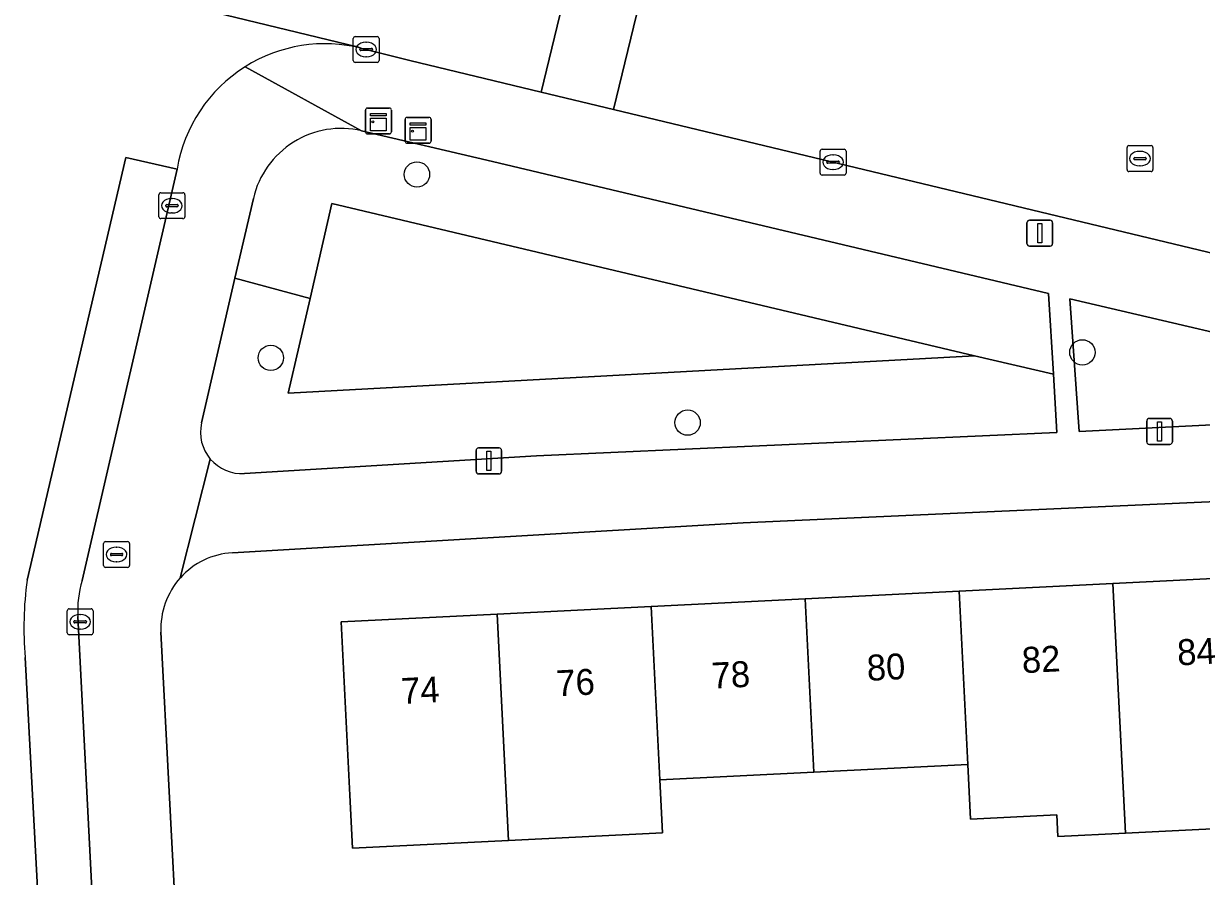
# Model space of a CAD drawing. Extents: x 161084 to 161928, y 385354 to 386522.
# Drawn here: x 161285.96 to 161331.43, y 385835.34 to 385868.26 of the extents above; entities that cross this region are included whole.
import ezdxf

# ---------------------------------------------------------------- set-up
doc = ezdxf.new("R2010")
doc.units = 0
for name, color, linetype in [('IMGEO_Boom', 7, 'Continuous'), ('IMGEO_Brandkraan', 7, 'Continuous'), ('IMGEO_Erf', 7, 'Continuous'), ('IMGEO_Groenvoorziening', 7, 'Continuous'), ('IMGEO_Kast', 7, 'Continuous'), ('IMGEO_Kolk', 7, 'Continuous'), ('IMGEO_Lichtmast', 7, 'Continuous'), ('IMGEO_Pand', 7, 'Continuous'), ('IMGEO_Pand_nummerreeks', 7, 'Continuous'), ('IMGEO_Parkeervlak_open', 7, 'Continuous'), ('IMGEO_Rijbaan_lokaal_open', 7, 'Continuous'), ('IMGEO_Rioolput', 7, 'Continuous'), ('IMGEO_Voetpad_open', 7, 'Continuous')]:
    doc.layers.add(name, color=color, linetype=linetype)

msp = doc.modelspace()

# ---------------------------------------------------------------- linework, layer by layer
at = {"layer": 'IMGEO_Boom'}
for centre in [(161301.149, 385862.441), (161326.838, 385855.573), (161295.507, 385855.359), (161311.597, 385852.86)]:
    msp.add_circle(centre, 0.489, dxfattribs=at)
at = {"layer": 'IMGEO_Brandkraan'}
for p, q in [((161289.128, 385848.271), (161289.98, 385848.271)), ((161289.053, 385847.345), (161289.053, 385848.197)), ((161289.355, 385847.814), (161289.753, 385847.814)), ((161289.541, 385848.051), (161289.566, 385848.051)), ((161290.054, 385848.197), (161290.054, 385847.345)), ((161289.312, 385847.765), (161289.312, 385847.777)), ((161289.75, 385847.728), (161289.352, 385847.728)), ((161289.564, 385847.491), (161289.539, 385847.491)), ((161289.796, 385847.777), (161289.796, 385847.765)), ((161289.98, 385847.271), (161289.128, 385847.271))]:
    msp.add_line(p, q, dxfattribs=at)
for points in [[(161289.128, 385848.271), (161289.98, 385848.271)], [(161289.053, 385847.345), (161289.053, 385848.197)], [(161290.054, 385848.197), (161290.054, 385847.345)], [(161289.98, 385847.271), (161289.128, 385847.271)]]:
    msp.add_lwpolyline(points, dxfattribs=at)
for centre, radius, start, end in [((161289.13, 385848.195), 0.0765, 91.552, 178.448), ((161289.13, 385848.195), 0.0765, 91.552, 178.448), ((161289.978, 385848.195), 0.0765, 1.552, 88.448), ((161289.978, 385848.195), 0.0765, 1.552, 88.448), ((161289.352, 385847.774), 0.0403, 85.8775, 175.7526), ((161289.757, 385847.776), 0.0386, 1.7309, 96.639), ((161289.13, 385847.347), 0.0765, 181.552, 268.448), ((161289.13, 385847.347), 0.0765, 181.552, 268.448), ((161289.349, 385847.764), 0.0366, 178.938, 274.7102), ((161289.753, 385847.771), 0.043, 264.8664, 352.4533), ((161289.978, 385847.347), 0.0765, 271.552, 358.448), ((161289.978, 385847.347), 0.0765, 271.552, 358.448)]:
    msp.add_arc(centre, radius, start, end, dxfattribs=at)
for centre, major_axis, ratio, start_param, end_param in [((161289.54, 385847.771), (-0.387, 0.002), 0.722429, 4.712389, 7.853982), ((161289.565, 385847.771), (-0.39, 0.002), 0.717154, 1.570796, 4.712389)]:
    msp.add_ellipse(centre, major_axis=major_axis, ratio=ratio, start_param=start_param, end_param=end_param, dxfattribs=at)
at = {"layer": 'IMGEO_Erf'}
for points in [[(161340.012, 385850.171), (161313.744, 385848.993), (161294.023, 385847.84)], [(161334.441, 385837.315), (161328.499, 385837.019), (161325.888, 385836.889), (161325.847, 385837.718), (161322.515, 385837.552), (161322.41, 385839.662), (161316.467, 385839.367), (161310.525, 385839.071), (161310.626, 385837.032), (161304.684, 385836.737), (161298.66, 385836.437), (161298.558, 385838.476), (161298.225, 385845.166), (161304.249, 385845.466), (161310.192, 385845.761), (161316.134, 385846.057), (161322.077, 385846.353), (161328.019, 385846.648), (161333.962, 385846.944)], [(161291.267, 385844.769), (161292.223, 385826.327), (161299.219, 385826.713), (161299.02, 385830.408), (161304.983, 385830.729), (161307.299, 385830.854), (161307.508, 385827.16), (161314.656, 385827.41), (161314.441, 385830.997), (161316.876, 385831.143), (161319.306, 385831.289), (161319.521, 385827.703), (161322.979, 385827.856), (161326.876, 385828.028), (161326.655, 385831.712), (161328.757, 385831.839), (161331.956, 385832.031)]]:
    msp.add_lwpolyline(points, dxfattribs=at)
for centre, radius, start, end in [((161294.197, 385844.912), 2.933, 93.4033, 138.0955), ((161294.197, 385844.911), 2.934, 138.0908, 182.7813)]:
    msp.add_arc(centre, radius, start, end, dxfattribs=at)
at = {"layer": 'IMGEO_Groenvoorziening'}
for points in [[(161294.833, 385861.514), (161294.121, 385858.431), (161297.022, 385857.658), (161297.866, 385861.314), (161322.67, 385855.44), (161325.718, 385854.733), (161325.53, 385857.845), (161304.06, 385862.934), (161299.013, 385864.126)], [(161325.718, 385854.733), (161322.67, 385855.44), (161296.178, 385854.003), (161297.022, 385857.658), (161294.121, 385858.431), (161292.832, 385852.847)], [(161336.477, 385855.274), (161326.357, 385857.637), (161326.714, 385852.516), (161336.464, 385853.006)], [(161294.489, 385850.895), (161305.761, 385851.583), (161325.854, 385852.475), (161325.718, 385854.733)]]:
    msp.add_lwpolyline(points, dxfattribs=at)
msp.add_lwpolyline([(161322.67, 385855.44), (161297.866, 385861.314), (161297.022, 385857.658), (161296.178, 385854.003)], close=True, dxfattribs=at)
for centre, radius, start, end in [((161298.229, 385860.731), 3.485, 76.9898, 167.0111), ((161294.392, 385852.49), 1.6, 167.0935, 220.2806), ((161294.389, 385852.49), 1.598, 220.3607, 273.5994)]:
    msp.add_arc(centre, radius, start, end, dxfattribs=at)
at = {"layer": 'IMGEO_Kast'}
for p, q in [((161299.162, 385864.077), (161299.162, 385864.918)), ((161299.162, 385864.918), (161299.162, 385864.077)), ((161299.237, 385865.002), (161300.078, 385865.002)), ((161300.078, 385865.002), (161299.237, 385865.002)), ((161300.162, 385864.927), (161300.162, 385864.086)), ((161300.162, 385864.086), (161300.162, 385864.927)), ((161300.768, 385864.641), (161301.609, 385864.641)), ((161301.609, 385864.641), (161300.768, 385864.641)), ((161300.693, 385863.716), (161300.693, 385864.557)), ((161300.693, 385864.557), (161300.693, 385863.716)), ((161301.693, 385864.566), (161301.693, 385863.725)), ((161301.693, 385863.725), (161301.693, 385864.566)), ((161300.087, 385864.002), (161299.246, 385864.002)), ((161299.246, 385864.002), (161300.087, 385864.002)), ((161301.618, 385863.641), (161300.777, 385863.641)), ((161300.777, 385863.641), (161301.618, 385863.641))]:
    msp.add_line(p, q, dxfattribs=at)
for points in [[(161299.357, 385864.792), (161299.957, 385864.792), (161299.957, 385864.707), (161299.357, 385864.707), (161299.357, 385864.792)], [(161299.357, 385864.617), (161299.957, 385864.617), (161299.957, 385864.128), (161299.357, 385864.128), (161299.357, 385864.617)], [(161300.888, 385864.431), (161301.488, 385864.431), (161301.488, 385864.346), (161300.888, 385864.346), (161300.888, 385864.431)], [(161300.888, 385864.256), (161301.488, 385864.256), (161301.488, 385863.767), (161300.888, 385863.767), (161300.888, 385864.256)]]:
    msp.add_lwpolyline(points, dxfattribs=at)
for centre in [(161299.441, 385864.466), (161300.972, 385864.105)]:
    msp.add_circle(centre, 0.0377, dxfattribs=at)
for centre, start, end in [((161299.24, 385864.924), 92.4484, 184.2845), ((161299.24, 385864.924), 92.4484, 184.2845), ((161300.084, 385864.924), 2.4484, 94.2845), ((161300.084, 385864.924), 2.4484, 94.2845), ((161300.771, 385864.563), 92.4484, 184.2845), ((161300.771, 385864.563), 92.4484, 184.2845), ((161301.615, 385864.563), 2.4484, 94.2845), ((161301.615, 385864.563), 2.4484, 94.2845), ((161299.24, 385864.08), 182.4484, 274.2845), ((161299.24, 385864.08), 182.4484, 274.2845), ((161300.084, 385864.08), 272.4484, 4.2845), ((161300.084, 385864.08), 272.4484, 4.2845), ((161300.771, 385863.719), 182.4484, 274.2845), ((161300.771, 385863.719), 182.4484, 274.2845), ((161301.615, 385863.719), 272.4484, 4.2845), ((161301.615, 385863.719), 272.4484, 4.2845)]:
    msp.add_arc(centre, 0.0779, start, end, dxfattribs=at)
at = {"layer": 'IMGEO_Kolk'}
for p, q in [((161298.688, 385866.836), (161298.688, 385867.688)), ((161298.763, 385867.762), (161299.615, 385867.762)), ((161299.176, 385867.542), (161299.201, 385867.542)), ((161299.689, 385867.688), (161299.689, 385866.836)), ((161298.947, 385867.256), (161298.947, 385867.268)), ((161299.385, 385867.219), (161298.987, 385867.219)), ((161298.99, 385867.305), (161299.388, 385867.305)), ((161299.199, 385866.982), (161299.174, 385866.982)), ((161299.431, 385867.268), (161299.431, 385867.256)), ((161299.615, 385866.762), (161298.763, 385866.762)), ((161316.712, 385862.489), (161316.712, 385863.341)), ((161316.787, 385863.415), (161317.639, 385863.415)), ((161317.713, 385863.341), (161317.713, 385862.489)), ((161316.971, 385862.909), (161316.971, 385862.921)), ((161317.409, 385862.872), (161317.011, 385862.872)), ((161317.014, 385862.958), (161317.412, 385862.958)), ((161317.2, 385863.195), (161317.225, 385863.195)), ((161317.455, 385862.921), (161317.455, 385862.909)), ((161317.639, 385862.415), (161316.787, 385862.415)), ((161317.223, 385862.635), (161317.198, 385862.635)), ((161291.189, 385860.807), (161291.189, 385861.659)), ((161291.264, 385861.733), (161292.116, 385861.733)), ((161291.677, 385861.513), (161291.702, 385861.513)), ((161292.19, 385861.659), (161292.19, 385860.807)), ((161291.448, 385861.227), (161291.448, 385861.239)), ((161291.886, 385861.19), (161291.488, 385861.19)), ((161291.491, 385861.276), (161291.889, 385861.276)), ((161291.932, 385861.239), (161291.932, 385861.227)), ((161292.116, 385860.733), (161291.264, 385860.733)), ((161291.7, 385860.953), (161291.675, 385860.953)), ((161287.646, 385844.747), (161287.646, 385845.599)), ((161287.721, 385845.673), (161288.573, 385845.673)), ((161288.647, 385845.599), (161288.647, 385844.747)), ((161287.905, 385845.167), (161287.905, 385845.179)), ((161288.343, 385845.13), (161287.945, 385845.13)), ((161287.948, 385845.216), (161288.346, 385845.216)), ((161288.134, 385845.453), (161288.159, 385845.453)), ((161288.389, 385845.179), (161288.389, 385845.167)), ((161288.573, 385844.673), (161287.721, 385844.673)), ((161288.157, 385844.893), (161288.132, 385844.893))]:
    msp.add_line(p, q, dxfattribs=at)
for points in [[(161298.688, 385866.836), (161298.688, 385867.688)], [(161298.763, 385867.762), (161299.615, 385867.762)], [(161299.689, 385867.688), (161299.689, 385866.836)], [(161299.615, 385866.762), (161298.763, 385866.762)], [(161316.712, 385862.489), (161316.712, 385863.341)], [(161316.787, 385863.415), (161317.639, 385863.415)], [(161317.713, 385863.341), (161317.713, 385862.489)], [(161317.639, 385862.415), (161316.787, 385862.415)], [(161291.189, 385860.807), (161291.189, 385861.659)], [(161291.264, 385861.733), (161292.116, 385861.733)], [(161292.19, 385861.659), (161292.19, 385860.807)], [(161292.116, 385860.733), (161291.264, 385860.733)], [(161287.646, 385844.747), (161287.646, 385845.599)], [(161287.721, 385845.673), (161288.573, 385845.673)], [(161288.647, 385845.599), (161288.647, 385844.747)], [(161288.573, 385844.673), (161287.721, 385844.673)]]:
    msp.add_lwpolyline(points, dxfattribs=at)
for centre, radius, start, end in [((161298.765, 385867.686), 0.0765, 91.552, 178.448), ((161298.765, 385867.686), 0.0765, 91.552, 178.448), ((161299.613, 385867.686), 0.0765, 1.552, 88.448), ((161299.613, 385867.686), 0.0765, 1.552, 88.448), ((161298.987, 385867.265), 0.0403, 85.8775, 175.7526), ((161298.984, 385867.255), 0.0366, 178.938, 274.7102), ((161299.388, 385867.262), 0.043, 264.8664, 352.4533), ((161299.392, 385867.267), 0.0386, 1.7309, 96.639), ((161298.765, 385866.838), 0.0765, 181.552, 268.448), ((161298.765, 385866.838), 0.0765, 181.552, 268.448), ((161299.613, 385866.838), 0.0765, 271.552, 358.448), ((161299.613, 385866.838), 0.0765, 271.552, 358.448), ((161316.789, 385863.339), 0.0765, 91.552, 178.448), ((161316.789, 385863.339), 0.0765, 91.552, 178.448), ((161317.637, 385863.339), 0.0765, 1.552, 88.448), ((161317.637, 385863.339), 0.0765, 1.552, 88.448), ((161317.011, 385862.918), 0.0403, 85.8775, 175.7526), ((161317.008, 385862.908), 0.0366, 178.938, 274.7102), ((161317.412, 385862.915), 0.043, 264.8664, 352.4533), ((161317.416, 385862.92), 0.0386, 1.7309, 96.639), ((161316.789, 385862.491), 0.0765, 181.552, 268.448), ((161316.789, 385862.491), 0.0765, 181.552, 268.448), ((161317.637, 385862.491), 0.0765, 271.552, 358.448), ((161317.637, 385862.491), 0.0765, 271.552, 358.448), ((161291.266, 385861.657), 0.0765, 91.552, 178.448), ((161291.266, 385861.657), 0.0765, 91.552, 178.448), ((161292.114, 385861.657), 0.0765, 1.552, 88.448), ((161292.114, 385861.657), 0.0765, 1.552, 88.448), ((161291.488, 385861.236), 0.0403, 85.8775, 175.7526), ((161291.485, 385861.226), 0.0366, 178.938, 274.7102), ((161291.889, 385861.233), 0.043, 264.8664, 352.4533), ((161291.893, 385861.238), 0.0386, 1.7309, 96.639), ((161291.266, 385860.809), 0.0765, 181.552, 268.448), ((161291.266, 385860.809), 0.0765, 181.552, 268.448), ((161292.114, 385860.809), 0.0765, 271.552, 358.448), ((161292.114, 385860.809), 0.0765, 271.552, 358.448), ((161287.723, 385845.597), 0.0765, 91.552, 178.448), ((161287.723, 385845.597), 0.0765, 91.552, 178.448), ((161288.571, 385845.597), 0.0765, 1.552, 88.448), ((161288.571, 385845.597), 0.0765, 1.552, 88.448), ((161287.945, 385845.176), 0.0403, 85.8775, 175.7526), ((161287.942, 385845.166), 0.0366, 178.938, 274.7102), ((161288.346, 385845.173), 0.043, 264.8664, 352.4533), ((161288.35, 385845.178), 0.0386, 1.7309, 96.639), ((161287.723, 385844.749), 0.0765, 181.552, 268.448), ((161287.723, 385844.749), 0.0765, 181.552, 268.448), ((161288.571, 385844.749), 0.0765, 271.552, 358.448), ((161288.571, 385844.749), 0.0765, 271.552, 358.448)]:
    msp.add_arc(centre, radius, start, end, dxfattribs=at)
for centre, major_axis, ratio, start_param, end_param in [((161299.175, 385867.262), (-0.387, 0.002), 0.722429, 4.712389, 7.853982), ((161299.2, 385867.262), (-0.39, 0.002), 0.717154, 1.570796, 4.712389), ((161317.199, 385862.915), (-0.387, 0.002), 0.722429, 4.712389, 7.853982), ((161317.224, 385862.915), (-0.39, 0.002), 0.717154, 1.570796, 4.712389), ((161291.676, 385861.233), (-0.387, 0.002), 0.722429, 4.712389, 7.853982), ((161291.701, 385861.233), (-0.39, 0.002), 0.717154, 1.570796, 4.712389), ((161288.133, 385845.173), (-0.387, 0.002), 0.722429, 4.712389, 7.853982), ((161288.158, 385845.173), (-0.39, 0.002), 0.717154, 1.570796, 4.712389)]:
    msp.add_ellipse(centre, major_axis=major_axis, ratio=ratio, start_param=start_param, end_param=end_param, dxfattribs=at)
at = {"layer": 'IMGEO_Lichtmast'}
for p, q in [((161324.698, 385859.773), (161324.698, 385860.573)), ((161324.698, 385860.573), (161324.698, 385859.773)), ((161324.798, 385860.673), (161325.588, 385860.673)), ((161325.588, 385860.673), (161324.798, 385860.673)), ((161325.688, 385860.573), (161325.688, 385859.773)), ((161325.688, 385859.773), (161325.688, 385860.573)), ((161325.588, 385859.673), (161324.798, 385859.673)), ((161324.798, 385859.673), (161325.588, 385859.673)), ((161329.323, 385852.122), (161329.323, 385852.922)), ((161329.323, 385852.922), (161329.323, 385852.122)), ((161329.423, 385853.022), (161330.213, 385853.022)), ((161330.213, 385853.022), (161329.423, 385853.022)), ((161330.313, 385852.922), (161330.313, 385852.122)), ((161330.313, 385852.122), (161330.313, 385852.922)), ((161330.213, 385852.022), (161329.423, 385852.022)), ((161329.423, 385852.022), (161330.213, 385852.022)), ((161303.429, 385850.982), (161303.429, 385851.782)), ((161303.429, 385851.782), (161303.429, 385850.982)), ((161303.529, 385851.882), (161304.319, 385851.882)), ((161304.319, 385851.882), (161303.529, 385851.882)), ((161304.419, 385851.782), (161304.419, 385850.982)), ((161304.419, 385850.982), (161304.419, 385851.782)), ((161304.319, 385850.882), (161303.529, 385850.882)), ((161303.529, 385850.882), (161304.319, 385850.882))]:
    msp.add_line(p, q, dxfattribs=at)
for points in [[(161325.118, 385860.548), (161325.268, 385860.548), (161325.268, 385859.798), (161325.118, 385859.798), (161325.118, 385860.548)], [(161329.743, 385852.897), (161329.893, 385852.897), (161329.893, 385852.147), (161329.743, 385852.147), (161329.743, 385852.897)], [(161303.849, 385851.757), (161303.999, 385851.757), (161303.999, 385851.007), (161303.849, 385851.007), (161303.849, 385851.757)]]:
    msp.add_lwpolyline(points, dxfattribs=at)
for centre, start, end in [((161324.798, 385860.573), 90, 180), ((161324.798, 385860.573), 90, 180), ((161325.588, 385860.573), 0, 90), ((161325.588, 385860.573), 360, 90), ((161324.798, 385859.773), 180, 270), ((161324.798, 385859.773), 180, 270), ((161325.588, 385859.773), 270, 0), ((161325.588, 385859.773), 270, 0), ((161329.423, 385852.922), 90, 180), ((161329.423, 385852.922), 90, 180), ((161330.213, 385852.922), 0, 90), ((161330.213, 385852.922), 360, 90), ((161329.423, 385852.122), 180, 270), ((161329.423, 385852.122), 180, 270), ((161330.213, 385852.122), 270, 0), ((161330.213, 385852.122), 270, 0), ((161303.529, 385851.782), 90, 180), ((161303.529, 385851.782), 90, 180), ((161304.319, 385851.782), 0, 90), ((161304.319, 385851.782), 360, 90), ((161303.529, 385850.982), 180, 270), ((161303.529, 385850.982), 180, 270), ((161304.319, 385850.982), 270, 0), ((161304.319, 385850.982), 270, 0)]:
    msp.add_arc(centre, 0.1, start, end, dxfattribs=at)
at = {"layer": 'IMGEO_Pand'}
for points in [[(161333.962, 385846.944), (161328.019, 385846.648), (161328.499, 385837.019), (161334.441, 385837.315), (161334.295, 385840.253)], [(161328.019, 385846.648), (161322.077, 385846.353), (161322.41, 385839.662), (161322.515, 385837.552), (161325.847, 385837.718), (161325.888, 385836.889), (161328.499, 385837.019)], [(161316.134, 385846.057), (161310.192, 385845.761), (161310.525, 385839.071), (161316.467, 385839.367)], [(161316.467, 385839.367), (161322.41, 385839.662), (161322.077, 385846.353), (161316.134, 385846.057)], [(161310.192, 385845.761), (161304.249, 385845.466), (161304.684, 385836.737), (161310.626, 385837.032), (161310.525, 385839.071)], [(161304.249, 385845.466), (161298.225, 385845.166), (161298.558, 385838.476), (161298.66, 385836.437), (161304.684, 385836.737)]]:
    msp.add_lwpolyline(points, close=True, dxfattribs=at)
at = {"layer": 'IMGEO_Parkeervlak_open'}
for points in [[(161288.219, 385846.764), (161291.891, 385862.644), (161289.905, 385863.089), (161286.097, 385846.784)], [(161286.025, 385843.795), (161286.725, 385830.786), (161288.804, 385830.838), (161288.059, 385845.38)]]:
    msp.add_lwpolyline(points, dxfattribs=at)
for centre, radius, start, end in [((161299.538, 385844.965), 13.563, 172.2922, 184.948), ((161292.135, 385845.61), 4.083, 163.5812, 183.2298)]:
    msp.add_arc(centre, radius, start, end, dxfattribs=at)
at = {"layer": 'IMGEO_Rijbaan_lokaal_open'}
for points in [[(161300.329, 385874.229), (161297.138, 385874.964), (161286.824, 385877.442), (161280.685, 385878.758), (161279.098, 385872.13), (161280.909, 385871.711), (161281.16, 385871.644), (161298.896, 385867.349), (161299.018, 385867.307), (161300.869, 385866.835), (161305.945, 385865.616), (161307.604, 385872.468)], [(161308.736, 385864.946), (161310.394, 385871.792), (161307.604, 385872.468), (161305.945, 385865.616)]]:
    msp.add_lwpolyline(points, close=True, dxfattribs=at)
for points in [[(161299.018, 385867.307), (161298.896, 385867.349), (161281.16, 385871.644), (161281.652, 385871.476), (161282.128, 385871.265), (161282.583, 385871.013), (161283.013, 385870.72), (161283.416, 385870.391), (161283.787, 385870.026), (161284.125, 385869.63), (161284.425, 385869.206), (161284.687, 385868.756), (161284.908, 385868.285), (161285.085, 385867.796), (161285.218, 385867.293), (161285.306, 385866.78), (161285.347, 385866.261), (161285.342, 385865.741), (161285.291, 385865.223), (161285.193, 385864.712), (161281.693, 385849.708), (161281.275, 385847.826)], [(161322.316, 385868.902), (161318.268, 385869.886), (161310.394, 385871.792), (161308.736, 385864.946), (161339.719, 385857.509), (161351.902, 385854.625), (161361.37, 385852.342), (161406.44, 385841.585), (161439.496, 385833.681), (161487.09, 385822.28), (161490.645, 385821.437), (161540.178, 385809.69), (161553.334, 385806.533), (161560.913, 385804.952), (161564.397, 385804.459), (161572.843, 385803.627), (161581.329, 385803.552), (161583.838, 385803.676), (161586.385, 385803.89), (161616.338, 385805.286)], [(161286.097, 385846.784), (161289.905, 385863.089), (161291.891, 385862.644)], [(161288.743, 385791.485), (161288.462, 385796.968), (161288.2, 385802.078), (161287.944, 385807.065), (161287.661, 385812.59), (161287.484, 385816.036), (161287.218, 385821.238), (161287.098, 385824.82), (161287.016, 385825.999), (161289.05, 385826.037), (161288.804, 385830.838), (161286.725, 385830.786), (161286.025, 385843.795)]]:
    msp.add_lwpolyline(points, dxfattribs=at)
for centre, radius, start, end in [((161297.595, 385861.706), 5.779, 75.7441, 122.239), ((161297.595, 385861.704), 5.781, 122.2289, 170.639), ((161299.538, 385844.965), 13.563, 172.2922, 184.948)]:
    msp.add_arc(centre, radius, start, end, dxfattribs=at)
at = {"layer": 'IMGEO_Rioolput'}
for p, q in [((161328.561, 385862.626), (161328.561, 385863.478)), ((161328.636, 385863.552), (161329.488, 385863.552)), ((161329.049, 385863.332), (161329.074, 385863.332)), ((161329.562, 385863.478), (161329.562, 385862.626)), ((161328.82, 385863.046), (161328.82, 385863.058)), ((161329.258, 385863.009), (161328.86, 385863.009)), ((161328.863, 385863.095), (161329.261, 385863.095)), ((161329.304, 385863.058), (161329.304, 385863.046)), ((161329.488, 385862.552), (161328.636, 385862.552)), ((161329.072, 385862.772), (161329.047, 385862.772))]:
    msp.add_line(p, q, dxfattribs=at)
for points in [[(161328.561, 385862.626), (161328.561, 385863.478)], [(161328.636, 385863.552), (161329.488, 385863.552)], [(161329.562, 385863.478), (161329.562, 385862.626)], [(161329.488, 385862.552), (161328.636, 385862.552)]]:
    msp.add_lwpolyline(points, dxfattribs=at)
for centre, radius, start, end in [((161328.638, 385863.476), 0.0765, 91.552, 178.448), ((161328.638, 385863.476), 0.0765, 91.552, 178.448), ((161329.486, 385863.476), 0.0765, 1.552, 88.448), ((161329.486, 385863.476), 0.0765, 1.552, 88.448), ((161328.86, 385863.055), 0.0403, 85.8775, 175.7526), ((161328.857, 385863.045), 0.0366, 178.938, 274.7102), ((161329.261, 385863.052), 0.043, 264.8664, 352.4533), ((161329.265, 385863.057), 0.0386, 1.7309, 96.639), ((161328.638, 385862.628), 0.0765, 181.552, 268.448), ((161328.638, 385862.628), 0.0765, 181.552, 268.448), ((161329.486, 385862.628), 0.0765, 271.552, 358.448), ((161329.486, 385862.628), 0.0765, 271.552, 358.448)]:
    msp.add_arc(centre, radius, start, end, dxfattribs=at)
for centre, major_axis, ratio, start_param, end_param in [((161329.048, 385863.052), (-0.387, 0.002), 0.722429, 4.712389, 7.853982), ((161329.073, 385863.052), (-0.39, 0.002), 0.717154, 1.570796, 4.712389)]:
    msp.add_ellipse(centre, major_axis=major_axis, ratio=ratio, start_param=start_param, end_param=end_param, dxfattribs=at)
at = {"layer": 'IMGEO_Voetpad_open'}
for points in [[(161341.93, 385842.456), (161341.59, 385850.081), (161341.404, 385854.244), (161339.719, 385857.509), (161308.736, 385864.946), (161305.945, 385865.616), (161300.869, 385866.835), (161299.018, 385867.307)], [(161294.512, 385866.594), (161299.013, 385864.126), (161304.06, 385862.934), (161325.53, 385857.845), (161325.718, 385854.733), (161325.854, 385852.475), (161305.761, 385851.583), (161294.489, 385850.895)], [(161299.013, 385864.126), (161294.512, 385866.594)], [(161291.891, 385862.644), (161288.219, 385846.764)], [(161292.832, 385852.847), (161294.121, 385858.431), (161294.833, 385861.514)], [(161326.357, 385857.637), (161336.477, 385855.274)], [(161336.464, 385853.006), (161326.714, 385852.516), (161326.357, 385857.637)], [(161293.171, 385851.455), (161292.014, 385846.871)], [(161292.014, 385846.871), (161293.171, 385851.455)], [(161294.023, 385847.84), (161313.744, 385848.993), (161340.012, 385850.171)], [(161288.059, 385845.38), (161288.804, 385830.838), (161289.05, 385826.037), (161290.358, 385800.504), (161292.885, 385750.57)], [(161293.511, 385748.193), (161299.076, 385748.593), (161299.023, 385748.594), (161298.755, 385748.613), (161298.489, 385748.656), (161298.228, 385748.722), (161297.975, 385748.811), (161297.73, 385748.923), (161297.497, 385749.056), (161297.276, 385749.21), (161297.069, 385749.382), (161296.879, 385749.572), (161296.707, 385749.779), (161296.554, 385750), (161296.116, 385751.21), (161295.952, 385754.37), (161292.285, 385825.118), (161292.223, 385826.327), (161291.267, 385844.769)]]:
    msp.add_lwpolyline(points, dxfattribs=at)
for centre, radius, start, end in [((161297.595, 385861.706), 5.779, 75.7441, 122.239), ((161297.595, 385861.704), 5.781, 122.2289, 170.639), ((161298.229, 385860.731), 3.485, 76.9898, 167.0111), ((161294.392, 385852.49), 1.6, 167.0935, 220.2806), ((161294.389, 385852.49), 1.598, 220.3607, 273.5994), ((161294.197, 385844.912), 2.933, 93.4033, 138.0955), ((161292.135, 385845.61), 4.083, 163.5812, 183.2298), ((161294.197, 385844.911), 2.934, 138.0908, 182.7813)]:
    msp.add_arc(centre, radius, start, end, dxfattribs=at)

# ---------------------------------------------------------------- texts
at = {"layer": 'IMGEO_Pand_nummerreeks'}
for s, p in [('82', (161324.525, 385843.19)), ('84', (161330.52, 385843.488)), ('80', (161318.539, 385842.892)), ('76', (161306.551, 385842.296)), ('78', (161312.546, 385842.594)), ('74', (161300.559, 385841.998))]:
    msp.add_text(s, height=1, rotation=2.8484, dxfattribs=at).set_placement(p)

doc.saveas('drawing.dxf')
